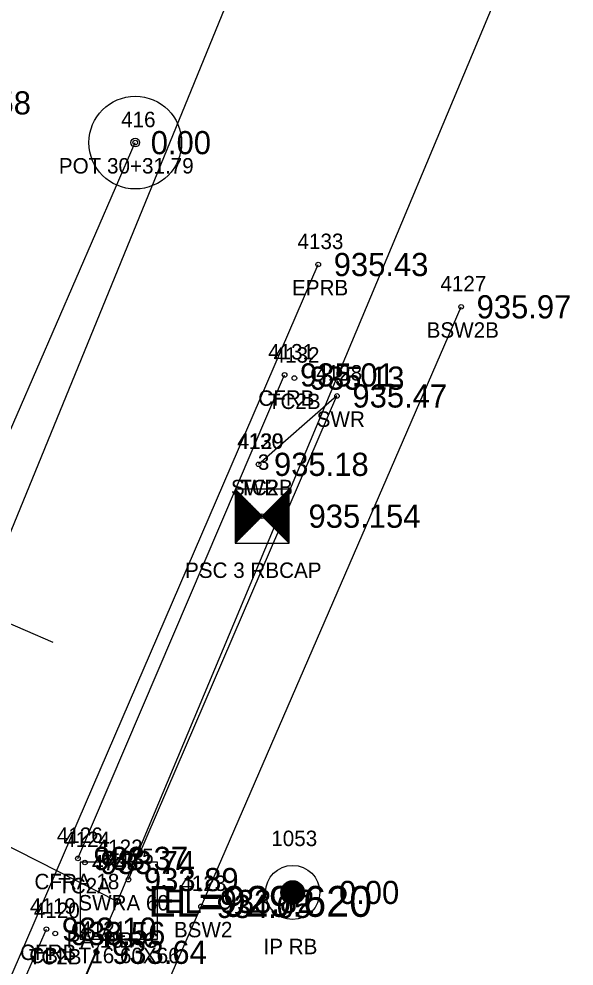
# Model space of a CAD drawing. Extents: x 1575382 to 1578175, y 1099175 to 1101955.
# Drawn here: x 1577357.4 to 1577393.3, y 1101338.8 to 1101400.1 of the extents above; entities that cross this region are included whole.
import ezdxf

# ---------------------------------------------------------------- set-up
doc = ezdxf.new("R2010")
doc.units = 0
for name, color, linetype in [('RD_EX_Conc', 7, 'Continuous'), ('RD_EX_Conc_txCode', 7, 'Continuous'), ('RD_EX_DR_Inlet', 7, 'Continuous'), ('RD_EX_DR_Inlet_txCode', 7, 'Continuous'), ('RD_EX_DR_Pipe', 7, 'Continuous'), ('RD_EX_DR_Pipe_txCode', 7, 'Continuous'), ('RD_EX_DV_Prop_txCode', 7, 'Continuous'), ('RD_EX_DV_PropPin', 7, 'Continuous'), ('RD_EX_Road', 7, 'Continuous'), ('RD_EX_Road_txCode', 7, 'Continuous'), ('RD_EX_TX_Conc_ELEV', 7, 'Continuous'), ('RD_EX_TX_DR_Inlet_ELEV', 7, 'Continuous'), ('RD_EX_TX_DV_Prop_ELEV', 7, 'Continuous'), ('RD_EX_TX_Road_ELEV', 7, 'Continuous'), ('RD_EX_UT', 7, 'Continuous'), ('RD_HC_Cl', 7, 'Continuous'), ('RD_HC_Data', 7, 'Continuous'), ('RD_HC_Data_Tic', 7, 'Continuous'), ('RD_HC_Survey', 7, 'Continuous'), ('RD_HC_Survey_ELEV', 7, 'Continuous'), ('RD_HC_txCode', 7, 'Continuous'), ('RD_SMD_Locator', 7, 'Continuous'), ('RD_TX_Pipe_ElevEX', 7, 'Continuous')]:
    doc.layers.add(name, color=color, linetype=linetype)

msp = doc.modelspace()

# ---------------------------------------------------------------- linework, layer by layer
at = {"layer": 'RD_EX_Conc'}
for p, q in [((1577361.175, 1101345.744), (1577374.561, 1101377.042)), ((1577345.174, 1101309.161), (1577359.131, 1101341.162))]:
    msp.add_line(p, q, dxfattribs=at)
for points in [[(1577253.833, 1101078.111), (1577273.622, 1101123.238), (1577293.572, 1101168.949), (1577318.046, 1101225.092), (1577332.85, 1101259.379), (1577344.371, 1101285.791), (1577352.946, 1101305.61), (1577369.156, 1101342.635), (1577386.004, 1101381.45)], [(1577364.451, 1101344.371), (1577377.958, 1101375.679), (1577372.876, 1101371.253)], [(1577345.794, 1101308.905), (1577348.379, 1101307.68), (1577362.386, 1101339.663)]]:
    msp.add_lwpolyline(points, dxfattribs=at)
at = {"layer": 'RD_EX_DR_Inlet'}
msp.add_line((1577366.325, 1101340.505), (1577366.325, 1101345.505), dxfattribs=at)
msp.add_lwpolyline([(1577366.325, 1101340.505), (1577366.325, 1101345.505), (1577361.325, 1101345.505), (1577361.325, 1101340.505)], close=True, dxfattribs=at)
at = {"layer": 'RD_EX_DR_Pipe'}
msp.add_line((1577331.051, 1101359.534), (1577363.734, 1101342.96), dxfattribs=at)
msp.add_lwpolyline([(1577244.787, 1101065.978), (1577363.734, 1101342.96), (1577363.734, 1101342.96), (1577441.43, 1101528.303)], dxfattribs=at)
at = {"layer": 'RD_EX_DV_PropPin'}
for p, q in [((1577374.42, 1101343.171), (1577374.42, 1101343.91)), ((1577374.455, 1101343.114), (1577374.455, 1101343.967)), ((1577374.49, 1101343.066), (1577374.49, 1101344.014)), ((1577374.525, 1101343.025), (1577374.525, 1101344.055)), ((1577374.56, 1101342.989), (1577374.56, 1101344.091)), ((1577374.595, 1101342.958), (1577374.595, 1101344.122)), ((1577374.63, 1101342.93), (1577374.63, 1101344.15)), ((1577374.666, 1101342.906), (1577374.666, 1101344.175)), ((1577374.701, 1101342.884), (1577374.701, 1101344.197)), ((1577374.736, 1101342.865), (1577374.736, 1101344.216)), ((1577374.771, 1101342.847), (1577374.771, 1101344.233)), ((1577374.806, 1101342.833), (1577374.806, 1101344.248)), ((1577374.841, 1101342.82), (1577374.841, 1101344.261)), ((1577374.876, 1101342.809), (1577374.876, 1101344.272)), ((1577374.911, 1101342.8), (1577374.911, 1101344.281)), ((1577374.946, 1101342.792), (1577374.946, 1101344.288)), ((1577374.981, 1101342.786), (1577374.981, 1101344.294)), ((1577375.016, 1101342.782), (1577375.016, 1101344.298)), ((1577375.051, 1101342.78), (1577375.051, 1101344.3)), ((1577375.086, 1101342.779), (1577375.086, 1101344.301)), ((1577375.121, 1101342.78), (1577375.121, 1101344.3)), ((1577375.156, 1101342.782), (1577375.156, 1101344.298)), ((1577375.191, 1101342.786), (1577375.191, 1101344.294)), ((1577375.226, 1101342.792), (1577375.226, 1101344.288)), ((1577375.261, 1101342.8), (1577375.261, 1101344.281)), ((1577375.296, 1101342.809), (1577375.296, 1101344.272)), ((1577375.331, 1101342.82), (1577375.331, 1101344.261)), ((1577375.366, 1101342.833), (1577375.366, 1101344.248)), ((1577375.401, 1101342.847), (1577375.401, 1101344.233)), ((1577375.436, 1101342.865), (1577375.436, 1101344.216)), ((1577375.471, 1101342.884), (1577375.471, 1101344.197)), ((1577375.506, 1101342.906), (1577375.506, 1101344.175)), ((1577375.541, 1101342.93), (1577375.541, 1101344.15)), ((1577375.576, 1101342.958), (1577375.576, 1101344.122)), ((1577375.611, 1101342.989), (1577375.611, 1101344.091)), ((1577375.646, 1101343.025), (1577375.646, 1101344.055)), ((1577375.681, 1101343.066), (1577375.681, 1101344.014)), ((1577375.716, 1101343.114), (1577375.716, 1101343.967)), ((1577375.751, 1101343.171), (1577375.751, 1101343.91)), ((1577374.35, 1101343.344), (1577374.35, 1101343.736)), ((1577374.385, 1101343.242), (1577374.385, 1101343.838)), ((1577375.786, 1101343.242), (1577375.786, 1101343.838)), ((1577375.821, 1101343.344), (1577375.821, 1101343.736))]:
    msp.add_line(p, q, dxfattribs=at)
for radius in [1.75, 0.761]:
    msp.add_circle((1577375.086, 1101343.54), radius, dxfattribs=at)
at = {"layer": 'RD_EX_Road'}
msp.add_lwpolyline([(1577251.257, 1101061.341), (1577247.188, 1101065.508), (1577244.664, 1101070.882), (1577244.214, 1101076.998), (1577245.22, 1101081.734), (1577264.753, 1101126.914), (1577284.794, 1101172.933), (1577304.804, 1101218.295), (1577324.377, 1101263.325), (1577346.568, 1101314.364), (1577376.746, 1101384.19)], dxfattribs=at)
at = {"layer": 'RD_EX_UT'}
msp.add_lwpolyline([(1577437.159, 1101563.253), (1577337.019, 1101318.587), (1577272.886, 1101163.979), (1577227.135, 1101061.983), (1577386.899, 1100948.146), (1577403.903, 1100879.991)], dxfattribs=at)
at = {"layer": 'RD_HC_Cl'}
msp.add_line((1577114.032, 1100815.757), (1577364.891, 1101392.08), dxfattribs=at)
at = {"layer": 'RD_HC_Data'}
for radius in [3, 0.282]:
    msp.add_circle((1577364.891, 1101392.08), radius, dxfattribs=at)
at = {"layer": 'RD_HC_Data_Tic'}
msp.add_line((1577352.203, 1101362.932), (1577359.539, 1101359.739), dxfattribs=at)
at = {"layer": 'RD_HC_Survey'}
for p, q in [((1577371.364, 1101369.648), (1577374.863, 1101366.148)), ((1577374.863, 1101369.648), (1577371.364, 1101366.148)), ((1577371.388, 1101369.623), (1577371.388, 1101366.173)), ((1577371.413, 1101369.598), (1577371.413, 1101366.198)), ((1577371.438, 1101369.574), (1577371.438, 1101366.222)), ((1577371.463, 1101369.549), (1577371.463, 1101366.247)), ((1577371.487, 1101369.524), (1577371.487, 1101366.272)), ((1577371.512, 1101369.5), (1577371.512, 1101366.296)), ((1577371.537, 1101369.475), (1577371.537, 1101366.321)), ((1577371.561, 1101369.45), (1577371.561, 1101366.346)), ((1577371.586, 1101369.425), (1577371.586, 1101366.371)), ((1577371.611, 1101369.401), (1577371.611, 1101366.395)), ((1577371.636, 1101369.376), (1577371.636, 1101366.42)), ((1577371.66, 1101369.351), (1577371.66, 1101366.445)), ((1577371.685, 1101369.326), (1577371.685, 1101366.47)), ((1577371.71, 1101369.302), (1577371.71, 1101366.494)), ((1577371.735, 1101369.277), (1577371.735, 1101366.519)), ((1577371.759, 1101369.252), (1577371.759, 1101366.544)), ((1577371.784, 1101369.227), (1577371.784, 1101366.569)), ((1577371.809, 1101369.203), (1577371.809, 1101366.593)), ((1577371.834, 1101369.178), (1577371.834, 1101366.618)), ((1577371.858, 1101369.153), (1577371.858, 1101366.643)), ((1577371.883, 1101369.128), (1577371.883, 1101366.668)), ((1577371.908, 1101369.104), (1577371.908, 1101366.692)), ((1577371.933, 1101369.079), (1577371.933, 1101366.717)), ((1577371.957, 1101369.054), (1577371.957, 1101366.742)), ((1577374.27, 1101369.054), (1577374.27, 1101366.742)), ((1577374.294, 1101369.079), (1577374.294, 1101366.717)), ((1577374.319, 1101369.104), (1577374.319, 1101366.692)), ((1577374.344, 1101369.128), (1577374.344, 1101366.668)), ((1577374.369, 1101369.153), (1577374.369, 1101366.643)), ((1577374.393, 1101369.178), (1577374.393, 1101366.618)), ((1577374.418, 1101369.203), (1577374.418, 1101366.593)), ((1577374.443, 1101369.227), (1577374.443, 1101366.569)), ((1577374.468, 1101369.252), (1577374.468, 1101366.544)), ((1577374.492, 1101369.277), (1577374.492, 1101366.519)), ((1577374.517, 1101369.302), (1577374.517, 1101366.494)), ((1577374.542, 1101369.326), (1577374.542, 1101366.47)), ((1577374.567, 1101369.351), (1577374.567, 1101366.445)), ((1577374.591, 1101369.376), (1577374.591, 1101366.42)), ((1577374.616, 1101369.401), (1577374.616, 1101366.395)), ((1577374.641, 1101369.425), (1577374.641, 1101366.371)), ((1577374.666, 1101369.45), (1577374.666, 1101366.346)), ((1577374.69, 1101369.475), (1577374.69, 1101366.321)), ((1577374.715, 1101369.5), (1577374.715, 1101366.296)), ((1577374.74, 1101369.524), (1577374.74, 1101366.272)), ((1577374.764, 1101369.549), (1577374.764, 1101366.247)), ((1577374.789, 1101369.574), (1577374.789, 1101366.222)), ((1577374.814, 1101369.598), (1577374.814, 1101366.198)), ((1577374.839, 1101369.623), (1577374.839, 1101366.173)), ((1577371.982, 1101369.029), (1577371.982, 1101366.767)), ((1577372.007, 1101369.005), (1577372.007, 1101366.791)), ((1577372.032, 1101368.98), (1577372.032, 1101366.816)), ((1577372.056, 1101368.955), (1577372.056, 1101366.841)), ((1577372.081, 1101368.93), (1577372.081, 1101366.866)), ((1577372.106, 1101368.906), (1577372.106, 1101366.89)), ((1577372.131, 1101368.881), (1577372.131, 1101366.915)), ((1577372.155, 1101368.856), (1577372.155, 1101366.94)), ((1577372.18, 1101368.831), (1577372.18, 1101366.965)), ((1577372.205, 1101368.807), (1577372.205, 1101366.989)), ((1577372.23, 1101368.782), (1577372.23, 1101367.014)), ((1577372.254, 1101368.757), (1577372.254, 1101367.039)), ((1577372.279, 1101368.732), (1577372.279, 1101367.064)), ((1577372.304, 1101368.708), (1577372.304, 1101367.088)), ((1577372.329, 1101368.683), (1577372.329, 1101367.113)), ((1577372.353, 1101368.658), (1577372.353, 1101367.138)), ((1577372.378, 1101368.633), (1577372.378, 1101367.163)), ((1577372.403, 1101368.609), (1577372.403, 1101367.187)), ((1577372.428, 1101368.584), (1577372.428, 1101367.212)), ((1577372.452, 1101368.559), (1577372.452, 1101367.237)), ((1577372.477, 1101368.534), (1577372.477, 1101367.262)), ((1577372.502, 1101368.51), (1577372.502, 1101367.286)), ((1577372.527, 1101368.485), (1577372.527, 1101367.311)), ((1577372.551, 1101368.46), (1577372.551, 1101367.336)), ((1577372.576, 1101368.435), (1577372.576, 1101367.361)), ((1577373.651, 1101368.435), (1577373.651, 1101367.361)), ((1577373.676, 1101368.46), (1577373.676, 1101367.336)), ((1577373.7, 1101368.485), (1577373.7, 1101367.311)), ((1577373.725, 1101368.51), (1577373.725, 1101367.286)), ((1577373.75, 1101368.534), (1577373.75, 1101367.262)), ((1577373.775, 1101368.559), (1577373.775, 1101367.237)), ((1577373.799, 1101368.584), (1577373.799, 1101367.212)), ((1577373.824, 1101368.609), (1577373.824, 1101367.187)), ((1577373.849, 1101368.633), (1577373.849, 1101367.163)), ((1577373.874, 1101368.658), (1577373.874, 1101367.138)), ((1577373.898, 1101368.683), (1577373.898, 1101367.113)), ((1577373.923, 1101368.708), (1577373.923, 1101367.088)), ((1577373.948, 1101368.732), (1577373.948, 1101367.064)), ((1577373.973, 1101368.757), (1577373.973, 1101367.039)), ((1577373.997, 1101368.782), (1577373.997, 1101367.014)), ((1577374.022, 1101368.807), (1577374.022, 1101366.989)), ((1577374.047, 1101368.831), (1577374.047, 1101366.965)), ((1577374.072, 1101368.856), (1577374.072, 1101366.94)), ((1577374.096, 1101368.881), (1577374.096, 1101366.915)), ((1577374.121, 1101368.906), (1577374.121, 1101366.89)), ((1577374.146, 1101368.93), (1577374.146, 1101366.866)), ((1577374.171, 1101368.955), (1577374.171, 1101366.841)), ((1577374.195, 1101368.98), (1577374.195, 1101366.816)), ((1577374.22, 1101369.005), (1577374.22, 1101366.791)), ((1577374.245, 1101369.029), (1577374.245, 1101366.767)), ((1577372.601, 1101368.411), (1577372.601, 1101367.385)), ((1577372.626, 1101368.386), (1577372.626, 1101367.41)), ((1577372.65, 1101368.361), (1577372.65, 1101367.435)), ((1577372.675, 1101368.336), (1577372.675, 1101367.46)), ((1577372.7, 1101368.312), (1577372.7, 1101367.484)), ((1577372.725, 1101368.287), (1577372.725, 1101367.509)), ((1577372.749, 1101368.262), (1577372.749, 1101367.534)), ((1577372.774, 1101368.237), (1577372.774, 1101367.559)), ((1577372.799, 1101368.213), (1577372.799, 1101367.583)), ((1577372.824, 1101368.188), (1577372.824, 1101367.608)), ((1577372.848, 1101368.163), (1577372.848, 1101367.633)), ((1577372.873, 1101368.138), (1577372.873, 1101367.658)), ((1577372.898, 1101368.114), (1577372.898, 1101367.682)), ((1577372.923, 1101368.089), (1577372.923, 1101367.707)), ((1577372.947, 1101368.064), (1577372.947, 1101367.732)), ((1577372.972, 1101368.039), (1577372.972, 1101367.757)), ((1577372.997, 1101368.015), (1577372.997, 1101367.781)), ((1577373.022, 1101367.99), (1577373.022, 1101367.806)), ((1577373.046, 1101367.965), (1577373.046, 1101367.831)), ((1577373.071, 1101367.94), (1577373.071, 1101367.856)), ((1577373.096, 1101367.916), (1577373.096, 1101367.88)), ((1577373.131, 1101367.916), (1577373.131, 1101367.88)), ((1577373.156, 1101367.94), (1577373.156, 1101367.856)), ((1577373.181, 1101367.965), (1577373.181, 1101367.831)), ((1577373.205, 1101367.99), (1577373.205, 1101367.806)), ((1577373.23, 1101368.015), (1577373.23, 1101367.781)), ((1577373.255, 1101368.039), (1577373.255, 1101367.757)), ((1577373.28, 1101368.064), (1577373.28, 1101367.732)), ((1577373.304, 1101368.089), (1577373.304, 1101367.707)), ((1577373.329, 1101368.114), (1577373.329, 1101367.682)), ((1577373.354, 1101368.138), (1577373.354, 1101367.658)), ((1577373.379, 1101368.163), (1577373.379, 1101367.633)), ((1577373.403, 1101368.188), (1577373.403, 1101367.608)), ((1577373.428, 1101368.213), (1577373.428, 1101367.583)), ((1577373.453, 1101368.237), (1577373.453, 1101367.559)), ((1577373.478, 1101368.262), (1577373.478, 1101367.534)), ((1577373.502, 1101368.287), (1577373.502, 1101367.509)), ((1577373.527, 1101368.312), (1577373.527, 1101367.484)), ((1577373.552, 1101368.336), (1577373.552, 1101367.46)), ((1577373.577, 1101368.361), (1577373.577, 1101367.435)), ((1577373.601, 1101368.386), (1577373.601, 1101367.41)), ((1577373.626, 1101368.411), (1577373.626, 1101367.385))]:
    msp.add_line(p, q, dxfattribs=at)
msp.add_lwpolyline([(1577374.863, 1101369.648), (1577371.364, 1101369.648), (1577371.364, 1101366.148), (1577374.863, 1101366.148)], close=True, dxfattribs=at)
at = {"layer": 'RD_SMD_Locator'}
for centre, radius in [((1577364.891, 1101392.08), 0.15), ((1577376.746, 1101384.19), 0.15), ((1577386.004, 1101381.45), 0.15), ((1577374.561, 1101377.042), 0.15), ((1577375.196, 1101376.836), 0.15), ((1577377.958, 1101375.679), 0.15), ((1577372.876, 1101371.253), 0.15), ((1577372.876, 1101371.253), 0.15), ((1577373.114, 1101367.898), 0.15), ((1577361.175, 1101345.744), 0.15), ((1577361.625, 1101345.477), 0.15), ((1577364.451, 1101344.371), 0.15), ((1577375.086, 1101343.54), 0.15), ((1577363.734, 1101342.96), 0.2), ((1577363.734, 1101342.96), 0.2), ((1577363.734, 1101342.96), 0.2), ((1577363.734, 1101342.96), 0.15), ((1577369.156, 1101342.635), 0.15), ((1577359.131, 1101341.162), 0.15), ((1577359.704, 1101340.883), 0.15), ((1577362.386, 1101339.663), 0.15)]:
    msp.add_circle(centre, radius, dxfattribs=at)

# ---------------------------------------------------------------- texts
at = {"layer": 'RD_EX_Conc_txCode'}
for s, p in [('4127', (1577384.657, 1101382.45)), ('BSW2B', (1577383.767, 1101379.45)), ('4131', (1577373.498, 1101378.042)), ('4132', (1577373.849, 1101377.836)), ('4128', (1577376.611, 1101376.679)), ('CFRB', (1577372.86, 1101375.042)), ('TC2B', (1577373.479, 1101374.836)), ('SWR', (1577376.643, 1101373.679)), ('4130', (1577371.49, 1101372.253)), ('4129', (1577371.53, 1101372.253)), ('SWRB', (1577371.089, 1101369.253)), ('TC2', (1577371.632, 1101369.253)), ('4126', (1577359.805, 1101346.744)), ('4124', (1577360.279, 1101346.477)), ('4125', (1577363.104, 1101345.371)), ('CFRA 18', (1577358.356, 1101343.744)), ('4123', (1577367.81, 1101343.635)), ('TC2A', (1577359.893, 1101343.477)), ('SWRA 60', (1577361.199, 1101342.371)), ('4119', (1577358.068, 1101342.162)), ('4120', (1577358.318, 1101341.883)), ('4121', (1577361.323, 1101340.663)), ('BSW2', (1577367.393, 1101340.635)), ('CFRB', (1577357.43, 1101339.162)), ('TC2B', (1577357.987, 1101338.883))]:
    msp.add_text(s, height=1, dxfattribs=at).set_placement(p)
at = {"layer": 'RD_EX_DR_Inlet_txCode'}
for s, p in [('4122', (1577362.388, 1101345.96)), ('CBN T16 60X66', (1577358.026, 1101338.96))]:
    msp.add_text(s, height=1, dxfattribs=at).set_placement(p)
at = {"layer": 'RD_EX_DR_Pipe_txCode'}
for s, p in [('4746', (1577362.081, 1101344.96)), ('4749', (1577362.104, 1101344.96)), ('4745', (1577362.104, 1101344.96)), ('PA 18 RC', (1577360.443, 1101339.96)), ('PB', (1577362.955, 1101339.96)), ('PB', (1577362.955, 1101339.96))]:
    msp.add_text(s, height=1, dxfattribs=at).set_placement(p)
at = {"layer": 'RD_EX_DV_Prop_txCode'}
for s, p in [('1053', (1577373.7, 1101346.54)), ('IP RB', (1577373.196, 1101339.54))]:
    msp.add_text(s, height=1, dxfattribs=at).set_placement(p)
at = {"layer": 'RD_EX_Road_txCode'}
for s, p in [('4133', (1577375.399, 1101385.19)), ('EPRB', (1577375.045, 1101382.19))]:
    msp.add_text(s, height=1, dxfattribs=at).set_placement(p)
at = {"layer": 'RD_EX_TX_Conc_ELEV'}
for s, p in [('935.97', (1577387.004, 1101380.7)), ('935.01', (1577375.561, 1101376.292)), ('935.13', (1577376.196, 1101376.086)), ('935.47', (1577378.958, 1101374.929)), ('935.18', (1577373.876, 1101370.503)), ('935.18', (1577373.876, 1101370.503)), ('933.37', (1577362.175, 1101344.994)), ('933.74', (1577362.625, 1101344.727)), ('933.89', (1577365.451, 1101343.621)), ('934.05', (1577370.156, 1101341.885)), ('933.10', (1577360.131, 1101340.412)), ('933.56', (1577360.704, 1101340.133)), ('933.64', (1577363.386, 1101338.913))]:
    msp.add_text(s, height=1.5, dxfattribs=at).set_placement(p)
at = {"layer": 'RD_EX_TX_DR_Inlet_ELEV'}
msp.add_text('EL=933.82', height=1.5, dxfattribs=at).set_placement((1577366.734, 1101342.21))
at = {"layer": 'RD_EX_TX_DV_Prop_ELEV'}
msp.add_text('0.00', height=1.5, dxfattribs=at).set_placement((1577378.086, 1101342.79))
at = {"layer": 'RD_EX_TX_Road_ELEV'}
for s, p in [('935.58', (1577351.994, 1101393.904)), ('935.43', (1577377.746, 1101383.44))]:
    msp.add_text(s, height=1.5, dxfattribs=at).set_placement(p)
at = {"layer": 'RD_HC_Survey_ELEV'}
for s, p in [('0.00', (1577365.891, 1101391.33)), ('935.154', (1577376.114, 1101367.148))]:
    msp.add_text(s, height=1.5, dxfattribs=at).set_placement(p)
at = {"layer": 'RD_HC_txCode'}
for s, p in [('416', (1577363.97, 1101393.08)), ('POT 30+31.79', (1577359.938, 1101390.08)), ('3', (1577372.83, 1101370.898)), ('PSC 3 RBCAP', (1577368.114, 1101363.898))]:
    msp.add_text(s, height=1, dxfattribs=at).set_placement(p)
at = {"layer": 'RD_TX_Pipe_ElevEX'}
msp.add_text('EL=929.620', height=2, dxfattribs=at).set_placement((1577365.734, 1101341.96))
msp.add_text('EL=929.620', height=2, dxfattribs=at).set_placement((1577365.734, 1101341.96))
msp.add_text('EL=929.620', height=2, dxfattribs=at).set_placement((1577365.734, 1101341.96))

doc.saveas('drawing.dxf')
